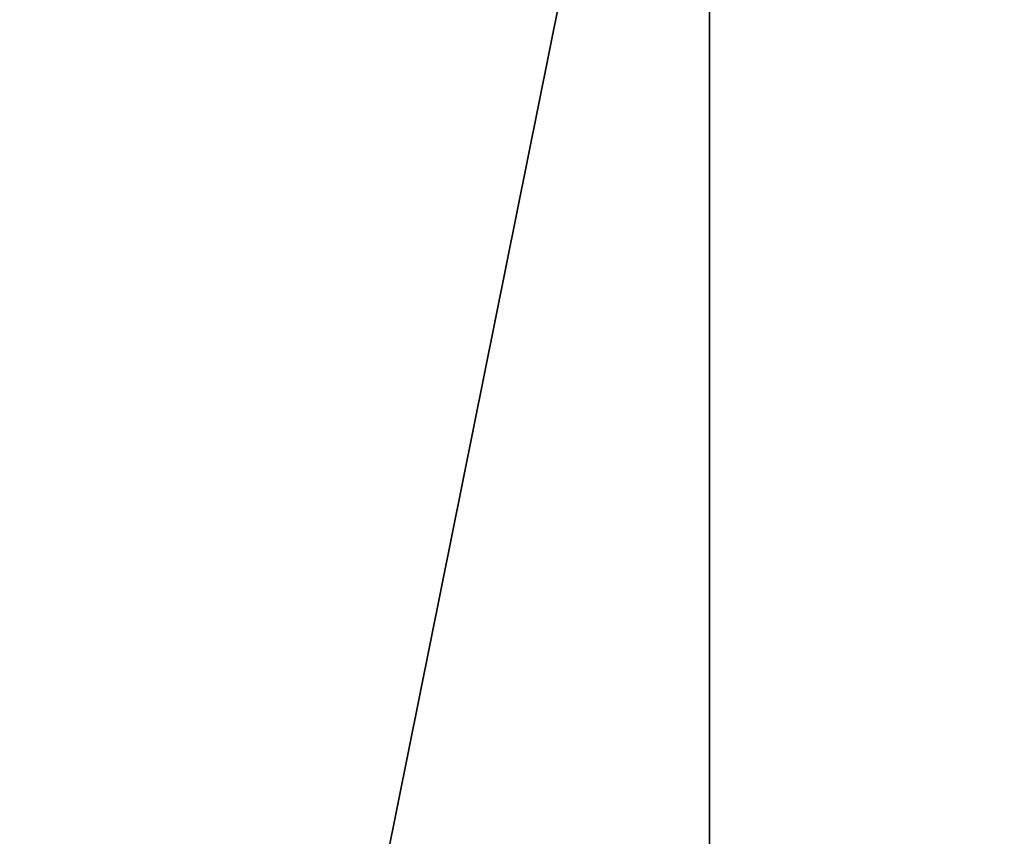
# Model space of a CAD drawing. Header units: millimetres. Extents: x -125 to 171, y -35 to 1363.
# Tile 791 of 1056: x -53.245 to -53.1828, y 1225.6001 to 1225.6517. Entities that reach past the tile are written whole.
import ezdxf

# ---------------------------------------------------------------- set-up
doc = ezdxf.new("R2010")
doc.units = ezdxf.units.MM
doc.header["$LTSCALE"] = 65.185185
doc.layers.add('2680', color=7, linetype='CONTINUOUS')
doc.layers.add('2681', color=7, linetype='CONTINUOUS')

msp = doc.modelspace()

# ---------------------------------------------------------------- linework, layer by layer
at = {"layer": '2680', "linetype": 'CONTINUOUS'}
for points in [[(-53.447179, 1225.7, 295.564538), (-53.44718, 1223.2, 295.564536), (-52.528604, 1223.2, 296.391614), (-53.447179, 1225.7, 295.564538)], [(-52.528651, 1225.7, 296.391593), (-53.447179, 1225.7, 295.564538), (-52.528604, 1223.2, 296.391614), (-52.528651, 1225.7, 296.391593)]]:
    msp.add_3dface(points, dxfattribs=at)
at = {"layer": '2681', "linetype": 'CONTINUOUS'}
for points in [[(-53.704182, 1225.7, 294.355463), (-53.201414, 1225.7, 293.226243), (-53.704182, 1223.2, 294.355463), (-53.704182, 1225.7, 294.355463)], [(-53.201414, 1225.7, 293.226243), (-53.201416, 1223.2, 293.226245), (-53.704182, 1223.2, 294.355463), (-53.201414, 1225.7, 293.226243)], [(-53.201414, 1225.7, 293.226243), (-52.131004, 1225.7, 292.608234), (-53.201416, 1223.2, 293.226245), (-53.201414, 1225.7, 293.226243)], [(-52.131004, 1225.7, 292.608234), (-52.130953, 1223.2, 292.608223), (-53.201416, 1223.2, 293.226245), (-52.131004, 1225.7, 292.608234)]]:
    msp.add_3dface(points, dxfattribs=at)

doc.saveas('drawing.dxf')
